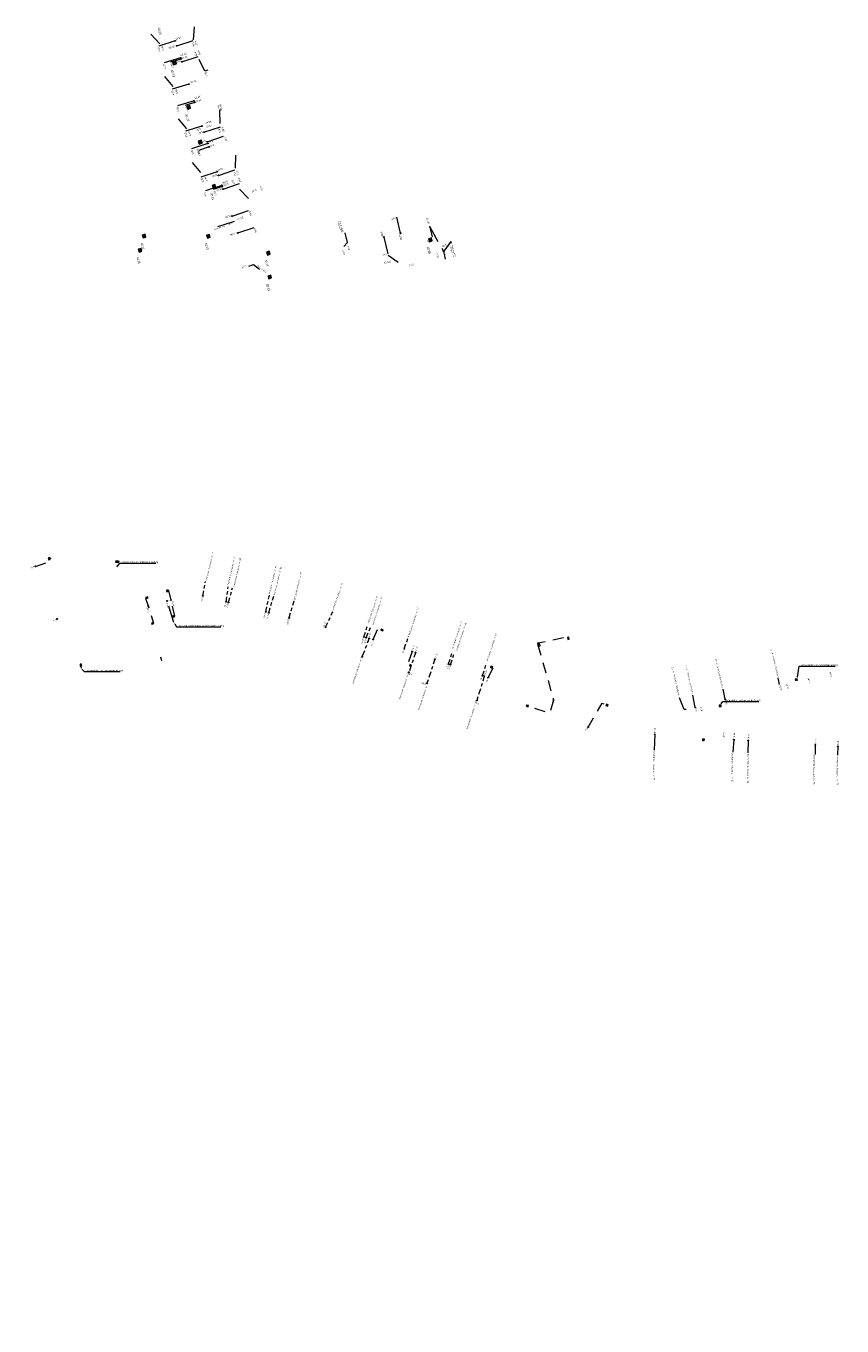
# Model space of a CAD drawing. Header units: inches. Extents: x 0 to 191500, y 0 to 342750.
# Tile 493 of 547: x 188348 to 188537, y 335516 to 335817. Entities that reach past the tile are written whole.
import ezdxf
from ezdxf import colors
from ezdxf.entities.mleader import LeaderData, LeaderLine
from ezdxf.enums import TextEntityAlignment as Align
from ezdxf.math import Vec2, Vec3

# ---------------------------------------------------------------- set-up
doc = ezdxf.new("R2010")
doc.units = ezdxf.units.IN
doc.header["$MEASUREMENT"] = 0
for name, pattern in [('RI-GWA_HUISAANSLUITING', [23, 4, -1.8, 2.6, -1.8, 4.6, -1.8, 4.6, -1.8]), ('RI-HWA_HUISAANSLUITING', [4.8, 3, -1.8]), ('RI-HWA_KOLKAANSLUITING', [4.3, 2.5, -1.8])]:
    doc.linetypes.add(name, pattern=pattern)
doc.layers.get('0').update_dxf_attribs({"lineweight": 20})
for name, color, linetype, lineweight in [('ECW', 150, 'Continuous', 20), ('N-WE-RI-GWA-MAATVOERING-T25', 30, 'RI-GWA_HUISAANSLUITING', 20), ('N-WE-RI-GWA_HUISAANSLUITING_PP_160-G', 30, 'RI-GWA_HUISAANSLUITING', 20), ('N-WE-RI-GWA_HUISAANSLUITING_PVC_160-G', 30, 'RI-GWA_HUISAANSLUITING', 20), ('N-WE-RI-GWA_HUISAANSLUITING_PVC_200-G', 30, 'RI-GWA_HUISAANSLUITING', 20), ('N-WE-RI-GWA_RIOOLPUT_ONTSTOPPINGSPUT-G', 30, 'Continuous', 20), ('N-WE-RI-HWA-MAATVOERING-T25', 151, 'Continuous', 20), ('N-WE-RI-HWA_HUISAANSLUITING_PP_125-G', 150, 'RI-HWA_HUISAANSLUITING', 20), ('N-WE-RI-HWA_KOLK-S', 150, 'Continuous', 20), ('N-WE-RI-HWA_KOLKAANSLUITING_PP_160-G', 150, 'RI-HWA_KOLKAANSLUITING', 20), ('N-WE-RI-HWA_KOLKAANSLUITING_PVC_160-G', 150, 'RI-HWA_KOLKAANSLUITING', 20), ('N-WE-RI-INLAAT', 7, 'Continuous', 20), ('Tekst algemeen', 7, 'Continuous', 20)]:
    doc.layers.add(name, color=color, linetype=linetype, lineweight=lineweight)
doc.styles.add('1', font='TXT')
doc.styles.add('5', font='TXT')
doc.styles.add('NLCS-ISO-M200-T18', font='txt', dxfattribs={"height": 0.36})
picture_1 = doc.add_image_def('image1.ecw', size_in_pixel=(220000, 285000))

# ---------------------------------------------------------------- blocks, each defined once
blk = doc.blocks.new('N-SRI-KOLK_TROTTOIR-SO')
blk.add_hatch(color=256).paths.add_polyline_path([(1.125, 1.5), (-1.125, 1.5), (-1.125, 0)])
blk.add_line((-1.125, 0), (1.125, 1.5))
at = {"flags": 128}
blk.add_lwpolyline([(-1.125, 0), (1.125, 0), (1.125, 1.5), (-1.125, 1.5)], close=True, dxfattribs=at)
blk = doc.blocks.new('N-SRI-KOLK_COMBINATIE-SO')
h = blk.add_hatch(color=256)
h.paths.add_polyline_path([(-1.125, 1.5), (-1.125, 0), (0, 0.75)])
h.paths.add_polyline_path([(1.125, 1.5), (0, 0.75), (1.125, 0)])
for p, q in [((-1.125, 0), (1.125, 1.5)), ((1.125, 0), (-1.125, 1.5))]:
    blk.add_line(p, q)
at = {"flags": 128}
blk.add_lwpolyline([(-1.125, 0), (1.125, 0), (1.125, 1.5), (-1.125, 1.5)], close=True, dxfattribs=at)
blk = doc.blocks.new('A$C2C270354')
h = blk.add_hatch(color=256)
h.dxf.hatch_style = 1
edge = h.paths.add_edge_path()
edge.add_arc((0, 0), 0.1, 0, 360)
blk.add_circle((0, 0), 0.1)

msp = doc.modelspace()

# ---------------------------------------------------------------- linework, layer by layer
at = {"layer": 'N-WE-RI-GWA_HUISAANSLUITING_PP_160-G'}
for p, q in [((188382.78914, 335813.87617), (188378.59198, 335812.55563)), ((188383.14929, 335812.73149), (188387.72801, 335814.17208)), ((188384.01964, 335809.96518), (188379.91787, 335808.67465)), ((188384.30476, 335809.05897), (188388.88348, 335810.49956)), ((188385.94042, 335803.86021), (188381.79095, 335802.55468)), ((188387.15592, 335799.99691), (188382.81567, 335798.63136)), ((188389.00167, 335794.13042), (188384.70911, 335792.77987)), ((188389.46522, 335792.71), (188394.01444, 335794.24121)), ((188390.21487, 335790.48278), (188394.76409, 335792.01399)), ((188390.34247, 335790.10368), (188386.36191, 335788.76387)), ((188392.54358, 335783.56417), (188388.56302, 335782.22437)), ((188392.83069, 335782.71119), (188397.28513, 335784.2105)), ((188393.61224, 335780.3892), (188389.25257, 335778.92179)), ((188393.89934, 335779.53622), (188398.25901, 335781.00362)), ((188396.00475, 335773.28104), (188400.17487, 335774.68465)), ((188435.04375, 335769.3318), (188434.17352, 335773.03081)), ((188397.30904, 335769.36019), (188401.5339, 335770.75773)), ((188431.15006, 335768.41576), (188432.52412, 335762.57521))]:
    msp.add_line(p, q, dxfattribs=at)
at = {"layer": 'N-WE-RI-GWA_HUISAANSLUITING_PVC_160-G', "ltscale": 0.3, "flags": 128}
for points, elevation in [([(188369.235, 335693.29929), (188369.25338, 335693.45975), (188369.75845, 335693.31865), (188369.27607, 335691.9156)], 41.10168), ([(188360.89245, 335668.94306), (188360.99051, 335668.46019), (188360.99051, 335668.46019)], 41.39517)]:
    msp.add_lwpolyline(points, dxfattribs=dict(at, elevation=elevation))
for points in [[(188389.19695, 335685.2398), (188389.84491, 335688.5989)], [(188394.61477, 335683.85623), (188395.0876, 335687.29585)], [(188395.12834, 335683.72508), (188396.07365, 335687.0728)], [(188403.78147, 335681.51529), (188404.62347, 335685.37471)], [(188404.47217, 335681.3389), (188405.62419, 335685.15639)], [(188409.20579, 335680.13006), (188410.40444, 335684.06826)], [(188417.67682, 335677.96678), (188419.34235, 335681.58056)], [(188426.52274, 335675.70776), (188427.39125, 335678.47964)], [(188427.0724, 335675.56739), (188428.18963, 335678.19134)], [(188427.77001, 335675.38924), (188426.11966, 335671.12424)], [(188435.91522, 335672.95699), (188436.89327, 335675.86565)], [(188438.51707, 335672.06656), (188436.9762, 335667.53327)], [(188446.16179, 335669.45032), (188447.07973, 335672.2694)], [(188446.63485, 335669.28842), (188447.54925, 335672.09661)], [(188442.97334, 335670.5415), (188441.16157, 335664.99369)], [(188454.02411, 335666.7596), (188454.97837, 335669.58681)], [(188454.46435, 335666.60894), (188452.72199, 335660.98246)]]:
    msp.add_lwpolyline(points, dxfattribs=at)
at = {"layer": 'N-WE-RI-GWA_HUISAANSLUITING_PVC_160-G', "flags": 128}
for points in [[(188382.48815, 335679.04347), (188380.93729, 335684.0693)], [(188522.91086, 335664.72749), (188522.6034, 335666.26321)], [(188501.296, 335658.912), (188500.76895, 335658.87759), (188499.71443, 335661.56894)], [(188503.38411, 335659.37464), (188502.82094, 335662.19029)], [(188510.27613, 335661.26345), (188509.81058, 335663.58831)], [(188493.96, 335653.14565), (188493.85575, 335649.50986)], [(188512.32052, 335651.94096), (188512.06848, 335648.98764)], [(188515.66333, 335651.72163), (188515.58205, 335648.88689)], [(188531.20991, 335650.70157), (188531.14508, 335648.44065)], [(188536.41871, 335650.35981), (188536.35939, 335648.29113)]]:
    msp.add_lwpolyline(points, dxfattribs=at)
at = {"layer": 'N-WE-RI-GWA_HUISAANSLUITING_PVC_200-G'}
for p, q in [((188396.42969, 335772.01853), (188391.42954, 335770.36857)), ((188441.76038, 335770.91197), (188444.96777, 335765.14372)), ((188444.96777, 335765.14372), (188445.40842, 335763.28081))]:
    msp.add_line(p, q, dxfattribs=at)
for points in [[(188421.90253, 335766.24016), (188422.71818, 335767.13981), (188422.19747, 335769.35313)], [(188399.86, 335761.64845), (188400.94659, 335762.04262), (188402.37338, 335760.94)]]:
    msp.add_lwpolyline(points, dxfattribs=at)
at = {"layer": 'N-WE-RI-GWA_RIOOLPUT_ONTSTOPPINGSPUT-G'}
for p, q in [((188445.04052, 335765.21234), (188444.89503, 335765.07511)), ((188445.03639, 335765.07098), (188444.89916, 335765.21647)), ((188426.20978, 335671.16757), (188426.02953, 335671.08092)), ((188426.07633, 335671.21437), (188426.16298, 335671.03412)), ((188437.06633, 335667.5766), (188436.88608, 335667.48994)), ((188436.93287, 335667.6234), (188437.01953, 335667.44315)), ((188441.25169, 335665.03702), (188441.07144, 335664.95036)), ((188441.11824, 335665.08382), (188441.20489, 335664.90357)), ((188452.81212, 335661.02579), (188452.63187, 335660.93913)), ((188452.67867, 335661.07259), (188452.76532, 335660.89234))]:
    msp.add_line(p, q, dxfattribs=at)
for centre in [(188444.96777, 335765.14372), (188426.11966, 335671.12424), (188436.9762, 335667.53327), (188441.16157, 335664.99369), (188452.72199, 335660.98246)]:
    msp.add_circle(centre, 0.1, dxfattribs=at)
at = {"layer": 'N-WE-RI-HWA_HUISAANSLUITING_PP_125-G'}
for p, q in [((188377.15996, 335815.4177), (188379.54588, 335812.85576)), ((188387.19141, 335817.13088), (188386.96489, 335813.93198)), ((188389.65514, 335806.8681), (188388.02497, 335810.22945)), ((188390.32347, 335807.07628), (188389.65514, 335806.8681)), ((188380.28699, 335805.60643), (188382.69716, 335802.8398)), ((188393.41162, 335797.88516), (188393.02971, 335797.76619)), ((188393.02971, 335797.76619), (188393.16146, 335793.95411)), ((188383.46249, 335795.80142), (188385.7584, 335793.11001)), ((188386.71513, 335785.67076), (188389.416, 335782.51147)), ((188396.76006, 335787.3759), (188396.71648, 335784.0191)), ((188399.81739, 335777.37236), (188396.7426, 335780.49322)), ((188432.13975, 335764.20899), (188434.5173, 335762.58033))]:
    msp.add_line(p, q, dxfattribs=at)
at = {"layer": 'N-WE-RI-HWA_KOLK-S'}
for p, q in [((188382.86428, 335809.22159), (188382.20017, 335809.01181)), ((188382.86428, 335809.22159), (188382.40994, 335808.3477)), ((188383.07405, 335808.55748), (188382.86428, 335809.22159)), ((188382.20017, 335809.01181), (188383.07405, 335808.55748)), ((188382.20017, 335809.01181), (188382.40994, 335808.3477)), ((188382.40994, 335808.3477), (188383.07405, 335808.55748)), ((188386.16034, 335798.94003), (188385.49623, 335798.73025)), ((188385.49623, 335798.73025), (188386.37011, 335798.27592)), ((188385.49623, 335798.73025), (188385.706, 335798.06614)), ((188386.16034, 335798.94003), (188385.706, 335798.06614)), ((188385.706, 335798.06614), (188386.37011, 335798.27592)), ((188386.37011, 335798.27592), (188386.16034, 335798.94003)), ((188388.81852, 335790.84637), (188388.15441, 335790.6366)), ((188388.15441, 335790.6366), (188389.02829, 335790.18226)), ((188388.15441, 335790.6366), (188388.36418, 335789.97248)), ((188388.81852, 335790.84637), (188388.36418, 335789.97248)), ((188388.36418, 335789.97248), (188389.02829, 335790.18226)), ((188389.02829, 335790.18226), (188388.81852, 335790.84637)), ((188391.99632, 335780.58342), (188391.33221, 335780.37364)), ((188391.33221, 335780.37364), (188392.2061, 335779.91931)), ((188391.33221, 335780.37364), (188391.54199, 335779.70953)), ((188391.99632, 335780.58342), (188391.54199, 335779.70953)), ((188391.54199, 335779.70953), (188392.2061, 335779.91931)), ((188392.2061, 335779.91931), (188391.99632, 335780.58342)), ((188375.80505, 335769.08176), (188375.14094, 335768.87198)), ((188375.14094, 335768.87198), (188376.01483, 335768.41765)), ((188375.14094, 335768.87198), (188375.35072, 335768.20787)), ((188375.80505, 335769.08176), (188375.35072, 335768.20787)), ((188375.35072, 335768.20787), (188376.01483, 335768.41765)), ((188376.01483, 335768.41765), (188375.80505, 335769.08176)), ((188390.721, 335769.03917), (188390.05689, 335768.82939)), ((188390.05689, 335768.82939), (188390.93078, 335768.37506)), ((188390.05689, 335768.82939), (188390.26667, 335768.16528)), ((188390.721, 335769.03917), (188390.26667, 335768.16528)), ((188390.26667, 335768.16528), (188390.93078, 335768.37506)), ((188390.93078, 335768.37506), (188390.721, 335769.03917)), ((188442.18265, 335768.19656), (188441.51854, 335767.98679)), ((188441.51854, 335767.98679), (188442.39243, 335767.53245)), ((188441.51854, 335767.98679), (188441.72832, 335767.32267)), ((188442.18265, 335768.19656), (188441.72832, 335767.32267)), ((188441.72832, 335767.32267), (188442.39243, 335767.53245)), ((188442.39243, 335767.53245), (188442.18265, 335768.19656)), ((188374.87277, 335765.79289), (188374.20866, 335765.58312)), ((188374.20866, 335765.58312), (188375.08254, 335765.12878)), ((188374.20866, 335765.58312), (188374.41843, 335764.91901)), ((188374.87277, 335765.79289), (188374.41843, 335764.91901)), ((188374.41843, 335764.91901), (188375.08254, 335765.12878)), ((188375.08254, 335765.12878), (188374.87277, 335765.79289)), ((188404.61407, 335765.12348), (188403.94996, 335764.91371)), ((188403.94996, 335764.91371), (188404.82385, 335764.45937)), ((188403.94996, 335764.91371), (188404.15974, 335764.24959)), ((188404.61407, 335765.12348), (188404.15974, 335764.24959)), ((188404.15974, 335764.24959), (188404.82385, 335764.45937)), ((188404.82385, 335764.45937), (188404.61407, 335765.12348)), ((188404.94607, 335759.59151), (188404.28196, 335759.38173)), ((188404.28196, 335759.38173), (188405.15584, 335758.9274)), ((188404.28196, 335759.38173), (188404.49173, 335758.71762)), ((188404.94607, 335759.59151), (188404.49173, 335758.71762)), ((188404.49173, 335758.71762), (188405.15584, 335758.9274)), ((188405.15584, 335758.9274), (188404.94607, 335759.59151))]:
    msp.add_line(p, q, dxfattribs=at)
at = {"layer": 'N-WE-RI-HWA_KOLK-S', "flags": 128}
msp.add_lwpolyline([(188379.694, 335670.214), (188379.429, 335671.049)], dxfattribs=at)
at = {"layer": 'N-WE-RI-HWA_KOLKAANSLUITING_PP_160-G'}
for p, q in [((188384.10968, 335809.67901), (188381.72493, 335808.9287)), ((188387.27597, 335799.61535), (188385.08199, 335798.92507)), ((188390.61363, 335789.29809), (188388.05469, 335788.43678)), ((188393.70794, 335780.10487), (188391.62288, 335779.40307)), ((188441.76038, 335770.91197), (188442.50466, 335767.74834))]:
    msp.add_line(p, q, dxfattribs=at)
at = {"layer": 'N-WE-RI-HWA_KOLKAANSLUITING_PVC_160-G', "flags": 128}
for points in [[(188350.40995, 335692.07195), (188354.09158, 335693.38797), (188353.90196, 335693.96763), (188353.68609, 335693.90707)], [(188380.7602, 335686.33034), (188381.25215, 335686.51017), (188382.61842, 335680.54686), (188382.61842, 335680.54686)], [(188428.71954, 335675.14675), (188429.7882, 335677.69628), (188430.55032, 335677.44001)], [(188437.7034, 335672.34503), (188436.67783, 335669.28244), (188437.1286, 335669.13149)], [(188455.34762, 335666.30666), (188456.52673, 335668.5767), (188456.36692, 335668.63044)], [(188470.53038, 335661.07481), (188469.61324, 335658.03878), (188464.64425, 335659.65444)], [(188478.52209, 335654.81721), (188481.78987, 335660.34202), (188482.73373, 335660.01108)]]:
    msp.add_lwpolyline(points, dxfattribs=at)
for points, elevation in [([(188376.02369, 335684.74995), (188375.93148, 335684.71991), (188377.774, 335678.94164)], 41.20368), ([(188466.94763, 335673.60102), (188466.85967, 335674.33134), (188474.103, 335675.87142), (188474.18724, 335675.48126), (188474.06851, 335675.45563)], 41.39902), ([(188467.18516, 335673.80732), (188466.94763, 335673.60102), (188470.53038, 335661.11067)], 41.39902)]:
    msp.add_lwpolyline(points, dxfattribs=dict(at, elevation=elevation))
at = {"layer": 'Tekst algemeen'}
for p, q in [((188446.72124, 335767.37295), (188445.06532, 335765.16576)), ((188446.87287, 335766.89649), (188446.72124, 335767.37295))]:
    msp.add_line(p, q, dxfattribs=at)

# ---------------------------------------------------------------- block references
at = {"layer": 'N-WE-RI-HWA_KOLK-S', "color": 9, "xscale": 0.2, "yscale": 0.2, "zscale": 0.2}
for p, rotation in [((188353.40406, 335693.80481, 41.20658), 289.9299300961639), ((188369.19649, 335693.00178, 41.10168), 352.6230915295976), ((188381.02398, 335686.27079, 41.1757), 20.9678637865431), ((188376.28549, 335684.68226, 41.20368), 19.19240729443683), ((188382.35799, 335680.61968, 41.1963), 198.067249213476), ((188377.51322, 335679.0132, 41.19579), 198.343796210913), ((188467.37312, 335673.91516, 41.09003), 101.8884479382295), ((188473.80588, 335675.37535, 40.99884), 283.0425711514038), ((188437.4002, 335669.22644, 41.15726), 160.7153753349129), ((188526.79286, 335665.96414, 40.86406), 191.7452895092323), ((188464.47905, 335659.86853, 41.10211), 161.3463631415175), ((188482.88582, 335659.76485, 41.02986), 340.6784000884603), ((188509.13397, 335659.90878, 40.85399), 177.1154671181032), ((188505.24771, 335651.72061, 41.22045), 359.2411237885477)]:
    msp.add_blockref('N-SRI-KOLK_TROTTOIR-SO', p, dxfattribs=dict(at, rotation=rotation))
at = {"layer": 'N-WE-RI-HWA_KOLK-S'}
for name, p, xscale, yscale, zscale, rotation in [('N-SRI-KOLK_COMBINATIE-SO', (188430.70177, 335677.18445, 41.18092), 0.2000000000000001, 0.2000000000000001, 0.2000000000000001, 341.4144921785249), ('N-SRI-KOLK_TROTTOIR-SO', (188360.7557, 335669.17634, 41.39517), 0.2, 0.2, 0.2, 266.6897290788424), ('N-SRI-KOLK_COMBINATIE-SO', (188456.11471, 335668.58634, 41.18092), 0.2000000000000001, 0.2000000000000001, 0.2000000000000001, 341.4144921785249)]:
    msp.add_blockref(name, p, dxfattribs=dict(at, xscale=xscale, yscale=yscale, zscale=zscale, rotation=rotation))
at = {"layer": 'N-WE-RI-INLAAT'}
for p, rotation in [((188382.78914, 335813.87617), 287.7167265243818), ((188383.14929, 335812.73149), 287.7167265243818), ((188384.01964, 335809.96518), 287.7167265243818), ((188384.10968, 335809.67901), 287.7167265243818), ((188384.30476, 335809.05897), 287.7167265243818), ((188385.94042, 335803.86021), 287.7167265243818), ((188387.15592, 335799.99691), 287.7167265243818), ((188387.27597, 335799.61535), 287.7167265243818), ((188389.00167, 335794.13042), 287.7167265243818), ((188389.46522, 335792.71), 287.7167265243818), ((188390.21487, 335790.48278), 287.7167265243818), ((188390.34247, 335790.10368), 287.7167265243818), ((188390.61363, 335789.29809), 287.7167265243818), ((188392.54358, 335783.56417), 287.7167265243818), ((188392.83069, 335782.71119), 287.7167265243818), ((188393.61224, 335780.3892), 287.7167265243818), ((188393.70794, 335780.10487), 287.7167265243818), ((188393.89934, 335779.53622), 287.7167265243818), ((188396.00475, 335773.28104), 287.7167265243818), ((188397.30904, 335769.36019), 287.7167265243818), ((188431.15006, 335768.41576), 287.7167265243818), ((188435.04375, 335769.3318), 287.7167265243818), ((188350.40995, 335692.07195), 0.06357443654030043), ((188376.49132, 335682.91599), 0.06357443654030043), ((188380.93729, 335684.0693), 0.06357443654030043), ((188381.76352, 335684.27822), 0.06357443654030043), ((188389.22715, 335685.23284), 0.06357443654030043), ((188394.61477, 335683.85623), 0.06357443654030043), ((188395.12834, 335683.72814), 0.06357443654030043), ((188355.4423, 335679.8911), 0.06357443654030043), ((188403.78147, 335681.5248), 0.06357443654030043), ((188404.49853, 335681.3389), 0.06357443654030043), ((188409.20579, 335680.13006), 0.06357443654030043), ((188417.67682, 335677.96678), 0.06357443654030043), ((188426.51043, 335675.70776), 0.06357443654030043), ((188427.0724, 335675.56739), 0.06357443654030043), ((188427.77001, 335675.38924), 0.06357443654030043), ((188428.71954, 335675.14675), 0.06357443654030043), ((188435.91522, 335672.95699), 0.06357443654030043), ((188437.7034, 335672.34503), 0.06357443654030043), ((188438.51707, 335672.06656), 0.06357443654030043), ((188442.97334, 335670.5415), 0.06357443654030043), ((188446.16179, 335669.45032), 0.06357443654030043), ((188446.63485, 335669.28842), 0.06357443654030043), ((188454.02411, 335666.7596), 0.06357443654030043), ((188454.46435, 335666.60894), 0.06357443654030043), ((188455.34762, 335666.30419), 0.06357443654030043), ((188470.53038, 335661.10357), 0.06357443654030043), ((188503.38411, 335659.37464), 0.06357443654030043), ((188510.27613, 335661.26345), 0.06357443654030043), ((188478.52209, 335654.81721), 0.06357443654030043), ((188493.96, 335653.14565), 0.06357443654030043), ((188512.32052, 335651.94096), 0.06357443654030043), ((188515.66333, 335651.72163), 0.06357443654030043), ((188531.20991, 335650.70157), 0.06357443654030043), ((188536.41871, 335650.35981), 0.06357443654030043)]:
    msp.add_blockref('A$C2C270354', p, dxfattribs=dict(at, rotation=rotation))

# ---------------------------------------------------------------- texts
at = {"layer": 'N-WE-RI-GWA-MAATVOERING-T25', "style": '5'}
for s, height, rotation, width, p in [('4.40', 0.418057, 107.5531521, 0.823829, (188379.2543, 335811.93546)), ('3.40', 0.418057, 107.5531521, 0.814977, (188380.07913, 335812.22085)), ('20.90', 0.418058, 197.4531521, 0.820996, (188381.91328, 335812.62803)), ('19.70', 0.418058, 197.4531521, 0.75018, (188383.48635, 335814.66698)), ('4.00', 0.418057, 287.5531521, 0.814977, (188386.78181, 335813.02615)), ('4.80', 0.418057, 287.5531521, 0.814977, (188387.45453, 335813.28601)), ('24.75', 0.418058, 197.4531521, 0.836576, (188383.33998, 335809.2191)), ('23.80', 0.418058, 197.4531521, 0.829494, (188384.67179, 335810.94198)), ('24.10', 0.418058, 197.4531521, 0.76576, (188384.899, 335810.22803)), ('3.90', 0.418057, 287.5531521, 0.795503, (188387.3243, 335810.81797)), ('4.80', 0.418057, 287.5531521, 0.814977, (188388.13496, 335811.07596)), ('4.30', 0.418057, 107.5531521, 0.814977, (188380.50459, 335808.00668)), ('2.50', 0.418057, 107.5531521, 0.806125, (188382.25348, 335808.26564)), ('0.70', 0.418057, 107.3531521, 0.806125, (188390.11758, 335806.21271)), ('30.20', 0.418058, 197.4531521, 0.829494, (188386.90292, 335804.57563)), ('4.35', 0.418057, 107.5531521, 0.814977, (188382.42871, 335801.88863)), ('3.40', 0.418057, 107.5531521, 0.814977, (188383.32251, 335802.17307)), ('34.25', 0.418058, 197.4531521, 0.836576, (188387.94585, 335800.9762)), ('34.65', 0.418058, 197.4531521, 0.828078, (188388.06866, 335800.16065)), ('4.55', 0.418057, 107.5531521, 0.814977, (188383.60435, 335798.05055)), ('2.30', 0.418057, 107.5531521, 0.806125, (188385.71702, 335798.17347)), ('0.40', 0.418057, 107.3531521, 0.814977, (188393.05468, 335798.49407)), ('0.00', 0.418057, 107.3531521, 0.806125, (188393.5611, 335798.70102)), ('40.40', 0.418058, 197.4531521, 0.843658, (188390.43233, 335795.20389)), ('41.10', 0.418058, 197.4531521, 0.694943, (188390.54385, 335794.31637)), ('4.50', 0.418057, 107.5531521, 0.814977, (188385.46893, 335792.11958)), ('3.40', 0.418057, 107.5531521, 0.814977, (188386.32117, 335792.3908)), ('0.00', 0.418057, 198.6531521, 0.806125, (188388.17866, 335793.53134)), ('0.80', 0.418057, 198.6531521, 0.806125, (188388.64452, 335792.78679)), ('3.90', 0.418057, 288.5531521, 0.795503, (188392.9171, 335792.95609)), ('4.80', 0.418057, 288.5531521, 0.814977, (188393.65312, 335793.30478)), ('4.80', 0.418057, 288.5531521, 0.814977, (188394.33355, 335791.09473)), ('4.20', 0.418057, 108.5531521, 0.814977, (188386.95261, 335788.10483)), ('2.70', 0.418057, 108.5531521, 0.806125, (188388.57588, 335787.7515)), ('3.15', 0.418057, 198.6531521, 0.717605, (188389.36935, 335790.7969)), ('3.55', 0.418057, 198.6531521, 0.806125, (188390.97559, 335790.71286)), ('4.40', 0.418057, 198.6531521, 0.823829, (188391.27328, 335789.77744)), ('3.30', 0.418057, 108.5531521, 0.806125, (188390.10315, 335781.87344)), ('11.35', 0.418057, 198.6531521, 0.687862, (188391.9238, 335782.84201)), ('10.45', 0.418057, 198.6531521, 0.76576, (188393.19169, 335784.25277)), ('4.10', 0.418057, 288.5531521, 0.726457, (188396.41748, 335783.03589)), ('4.70', 0.418057, 288.5531521, 0.814977, (188397.09019, 335783.29576)), ('4.20', 0.418057, 108.5531521, 0.814977, (188389.26509, 335781.62962)), ('14.70', 0.418057, 198.6531521, 0.76576, (188392.97658, 335779.60582)), ('13.80', 0.418057, 198.6531521, 0.758678, (188394.25578, 335781.34068)), ('14.10', 0.418057, 198.6531521, 0.694943, (188394.50999, 335780.7577)), ('3.00', 0.418057, 288.5531521, 0.806125, (188396.03967, 335781.13004)), ('4.60', 0.418057, 288.5531521, 0.804355, (188397.4947, 335781.59309)), ('0.00', 0.418057, 198.6531521, 0.806125, (188401.03047, 335779.33023)), ('0.00', 0.418057, 288.5531521, 0.806125, (188402.57244, 335779.59202)), ('4.60', 0.418057, 108.5531521, 0.804355, (188389.89646, 335778.3509)), ('2.20', 0.418057, 108.5531521, 0.806125, (188392.21038, 335778.56075)), ('21.30', 0.418057, 198.6531521, 0.758678, (188395.00936, 335773.36211)), ('22.70', 0.418057, 198.6531521, 0.829494, (188397.85338, 335772.98521)), ('4.40', 0.418057, 288.5531521, 0.823829, (188400.02457, 335773.85931)), ('0.00', 0.418057, 198.6531521, 0.806125, (188395.48473, 335771.79645)), ('4.45', 0.418057, 288.5531521, 0.823829, (188401.25314, 335769.85494)), ('3.80', 0.418057, 13.2531521, 0.806125, (188433.45711, 335772.45745)), ('20.40', 0.418057, 283.3531521, 0.836576, (188441.16519, 335772.11759)), ('2.80', 0.418057, 198.6531521, 0.806125, (188395.98094, 335769.23016)), ('9.50', 0.418057, 283.3531521, 0.795503, (188430.52737, 335769.07559)), ('13.50', 0.418057, 283.3531521, 0.758678, (188434.83592, 335768.34064)), ('3.25', 0.418057, 193.2531521, 0.806125, (188441.66343, 335767.67476)), ('0.00', 0.418057, 283.3531521, 0.806125, (188421.63855, 335764.7817)), ('1.00', 0.418057, 283.3531521, 0.717605, (188422.81859, 335765.82111)), ('4.32', 0.418057, 193.2531521, 0.814977, (188431.36859, 335764.4901)), ('0.00', 0.418057, 282.8531521, 0.806125, (188443.37384, 335764.09844)), ('6.60', 0.418057, 210.7531521, 0.78488, (188445.05644, 335766.57977)), ('1.05', 0.418057, 282.9531521, 0.717605, (188445.01501, 335764.55205)), ('11.10', 0.418057, 198.6531521, 0.617046, (188398.74134, 335761.7071)), ('6.00', 0.418057, 193.2531521, 0.795503, (188431.64083, 335762.69956)), ('0.00', 0.418057, 13.2531521, 0.806125, (188437.62272, 335761.74167))]:
    msp.add_text(s, height=height, rotation=rotation, dxfattribs=dict(at, width=width)).set_placement(p, align=Align.CENTER)
at = {"layer": 'N-WE-RI-GWA-MAATVOERING-T25', "char_height": 0.36, "attachment_point": 1, "style": 'NLCS-ISO-M200-T18'}
for s, width, insert, rotation in [('25.40', 0.4914446, (188381.00605, 335683.77584), 284.5423668), ('1.98', 0.2293852, (188389.30725, 335684.89861), 255.6743235), ('7.54', 0.2293852, (188394.69486, 335683.52486), 255.6743235), ('8.07', 0.2293852, (188395.20843, 335683.39391), 255.6743235), ('17.00', 0.2293852, (188403.86157, 335681.19057), 255.6743235), ('17.74', 0.2293852, (188404.57862, 335681.00468), 255.6743235), ('22.59', 0.2293852, (188409.28589, 335679.79583), 255.6743235), ('31.30', 0.2293852, (188417.70823, 335679.14735), 255.6743235), ('41.76', 0.2293852, (188428.24329, 335676.65231), 255.6743235), ('40.46', 0.2293852, (188426.59962, 335675.32793), 255.6743235), ('41.04', 0.2293852, (188427.19498, 335675.21948), 255.6743235), ('38.59', 0.392576, (188435.39881, 335671.99379), 71.1075511), ('35.84', 0.392576, (188438.40946, 335672.37576), 71.1075511), ('31.13', 0.392576, (188442.91517, 335670.86098), 71.1075511), ('27.76', 0.392576, (188445.64538, 335668.48712), 71.1075511), ('27.26', 0.392576, (188446.11844, 335668.32522), 71.1075511), ('18.96', 0.392576, (188454.41008, 335666.96488), 71.1075511), ('34.00', 0.3886568, (188534.77137, 335667.70452), 285.3260512), ('19.45', 0.392576, (188453.5077, 335665.7964), 71.1075511), ('23.60', 0.3886568, (188524.74019, 335664.95539), 285.3260512), ('28.80', 0.3886568, (188529.75629, 335666.33009), 285.3260512), ('22.00', 0.3886568, (188523.19537, 335664.53341), 285.3260512), ('1.75', 0.3886568, (188503.66861, 335659.17922), 285.3260512), ('2.90', 0.3886568, (188504.83039, 335659.49762), 285.3260512), ('8.90', 0.3886568, (188510.56064, 335661.07029), 285.3260512), ('52.20', 0.223111, (188493.80654, 335653.43688), 86.2460313), ('36.25', 0.223111, (188509.72232, 335652.3926), 86.2460313), ('33.80', 0.223111, (188512.16706, 335652.23219), 86.2460313), ('30.45', 0.223111, (188515.50987, 335652.01286), 86.2460313), ('14.87', 0.223111, (188531.05645, 335650.9928), 86.2460313), ('9.65', 0.223111, (188536.26525, 335650.65104), 86.2460313)]:
    msp.add_mtext_dynamic_manual_height_columns(s, width=width, gutter_width=1.8, heights=[0], dxfattribs=dict(at, insert=insert, rotation=rotation))
at = {"layer": 'N-WE-RI-HWA-MAATVOERING-T25', "style": '1'}
for s, width, p in [('40.23', 0.80449, (188378.6313, 335816.95202)), ('40.23', 0.80449, (188381.765, 335807.11826)), ('40.22', 0.80449, (188385.07007, 335796.8416)), ('0.00', 0.767613, (188387.71669, 335788.74283)), ('40.21', 0.721516, (188390.89736, 335778.48115)), ('40.12', 0.721516, (188374.71304, 335766.97329)), ('40.18', 0.721516, (188389.62088, 335766.93431)), ('40.65', 0.795271, (188441.08467, 335766.09226)), ('40.16', 0.712297, (188373.7745, 335763.69006)), ('40.31', 0.721516, (188403.50803, 335763.01614)), ('40.25', 0.80449, (188403.85103, 335757.48992))]:
    msp.add_text(s, height=0.52521, rotation=287.6531521, dxfattribs=dict(at, width=width)).set_placement(p)
at = {"layer": 'N-WE-RI-HWA-MAATVOERING-T25', "char_height": 0.36, "attachment_point": 1, "style": 'NLCS-ISO-M200-T18'}
for s, width, insert, rotation in [('15.54', 0.4027604, (188349.18508, 335691.83721), 22.4472724), ('26.00', 0.4914446, (188382.33346, 335684.09104), 284.5423668), ('2.38', 0.4027604, (188354.41446, 335679.62097), 22.4472724), ('20.76', 0.4914446, (188376.50077, 335682.59359), 284.5423668), ('42.74', 0.2293852, (188428.79295, 335674.75613), 255.6743235), ('36.70', 0.392576, (188437.64463, 335672.70602), 71.1075511), ('4.80', 0.3278059, (188437.6383, 335666.70485), 159.5003349), ('5.85', 0.3278059, (188440.77429, 335664.56815), 159.5003349), ('18.03', 0.392576, (188454.83121, 335665.34099), 71.1075511), ('5.90', 0.3278059, (188453.19926, 335660.00519), 159.5003349), ('2.00', 0.392576, (188470.01397, 335660.14037), 71.1075511), ('1.00', 0.3710184, (188477.74293, 335654.19799), 46.9583582)]:
    msp.add_mtext_dynamic_manual_height_columns(s, width=width, gutter_width=1.8, heights=[0], dxfattribs=dict(at, insert=insert, rotation=rotation))
at = {"layer": 'Tekst algemeen', "style": '1'}
for s, rotation, width, p in [('best. pvc %%c200', 198.2531521, 0.726887, (188394.17219, 335771.0375)), ('overgenomen', 287.6531521, 0.838853, (188420.43478, 335771.93162)), ('best. pvc %%c200', 287.6531521, 0.726887, (188420.79476, 335772.02329)), ('0.5m onder m.v.', 287.6531521, 0.753476, (188446.35323, 335766.37576)), ('ontstoppingsstuk', 287.6531521, 0.735921, (188446.77651, 335766.55625)), ('best. pvc %%c200', 322.1531521, 0.726887, (188401.78862, 335761.70072))]:
    msp.add_text(s, height=0.315126, rotation=rotation, dxfattribs=dict(at, width=width)).set_placement(p)
at = {"layer": 'Tekst algemeen', "char_height": 0.36, "attachment_point": 1, "style": 'NLCS-ISO-M200-T18'}
for s, insert, rotation in [('bestaande huisaansl. nr 91', (188389.79442, 335688.8408), 76.3579831), ('bestaande huisaansl. nr 89', (188394.83298, 335687.83695), 76.3579831), ('bestaande huisaansl. nr 87', (188396.19549, 335687.48651), 76.3579831), ('bestaande huisaansl. nr 85', (188404.40629, 335685.67984), 76.3579831), ('bestaande huisaansl. nr 83', (188405.54359, 335685.44143), 76.3579831), ('bestaande huisaansl. nr 81', (188410.22559, 335684.27174), 76.3579831), ('bestaande huisaansl. nr 79', (188419.10571, 335681.93674), 70.4458326), ('bestaande huisaansl. nr 77', (188427.34899, 335678.97345), 71.3268546), ('bestaande huisaansl. nr 75', (188428.38828, 335678.63504), 71.3268546), ('bestaande huisaansl. nr 73', (188436.80994, 335676.18406), 71.3268546), ('bestaande huisaansl. nr 71', (188446.87884, 335673.02491), 71.3268546), ('bestaande huisaansl. nr 69', (188447.8331, 335672.60809), 71.3268546), ('bestaande huisaansl. nr 67', (188454.89809, 335670.22375), 71.3268546), ('bestaande huisaansl. nr 86', (188423.78383, 335664.95261), 71.3268546), ('bestaande huisaansl. nr 57', (188522.3014, 335666.41098), 102.7152719), ('bestaande huisaansl. nr 63', (188499.3561, 335662.05987), 102.7152719), ('bestaande huisaansl. nr 61', (188502.51557, 335662.60176), 102.7152719), ('bestaande huisaansl. nr 59', (188509.4297, 335663.97543), 102.7152719), ('bestaande huisaansl. nr 96', (188434.60912, 335661.3578), 71.3268546), ('bestaande huisaansl. nr 90', (188439.01575, 335658.85029), 71.3268546), ('bestaande huisaansl. nr 88', (188450.26295, 335654.51867), 71.3268546), ('bestaande huisaansl. nr 82', (188494.04418, 335649.25393), 269.6580107), ('bestaande huisaansl. nr 80', (188512.20914, 335648.79394), 269.6580107), ('bestaande huisaansl. nr 78', (188515.77793, 335648.60406), 269.6580107), ('bestaande huisaansl. nr 76', (188531.14055, 335648.28288), 269.6580107), ('bestaande huisaansl. nr 74', (188536.56064, 335648.11592), 269.6580107)]:
    msp.add_mtext_dynamic_manual_height_columns(s, width=9.1019616, gutter_width=1.8, heights=[0], dxfattribs=dict(at, insert=insert, rotation=rotation))

# ---------------------------------------------------------------- pictures from other files: only their frames are drawn
at = {"layer": 'ECW'}
image = msp.add_image(picture_1, insert=(180500, 328500), size_in_units=(11000, 14250), dxfattribs=at)
image.dxf.flags = 7

# ---------------------------------------------------------------- leaders
at = {"layer": 'Tekst algemeen'}
ml = msp.add_multileader_mtext('Standard', dxfattribs=at)
ml.set_content('aangesloten op bestaande leiding', color=256, style='NLCS-ISO-M200-T18')
ml.set_leader_properties(color=256, linetype='ByLayer', lineweight=-1)
ml.build(insert=Vec2(0, 0))
ml.multileader.update_dxf_attribs({"text_left_attachment_type": 5, "text_right_attachment_type": 5, "dogleg_length": 0.36, "arrow_head_size": 0.36})
ctx = ml.context
ctx.base_point, ctx.char_height, ctx.arrow_head_size, ctx.landing_gap_size, ctx.plane_origin = Vec3(188370.27545, 335692.79691, 0.0072), 0.36, 0.36, 0.18, Vec3(188369.27798, 335691.93531, 0.0072)
ctx.left_attachment, ctx.right_attachment = 5, 5
notes = []
notes.append((ctx, [(0, (1, 1, 0), (188369.91545, 335692.79691, 0.0072), (1, 0), 0.36, [(0, [(188369.27798, 335691.93531, 0.0072)], 0, [])])]))
ctx.mtext.insert, ctx.mtext.flow_direction = Vec3(188370.45545, 335693.26491, 0.0072), 5
ml = msp.add_multileader_mtext('Standard', dxfattribs=at)
ml.set_content('pvc 200 aangesloten op bestaande leiding', color=256, style='NLCS-ISO-M200-T18')
ml.set_leader_properties(color=256, linetype='ByLayer', lineweight=-1)
ml.build(insert=Vec2(0, 0))
ml.multileader.update_dxf_attribs({"text_left_attachment_type": 5, "text_right_attachment_type": 5, "dogleg_length": 0.36, "arrow_head_size": 0.36})
ctx = ml.context
ctx.base_point, ctx.char_height, ctx.arrow_head_size, ctx.landing_gap_size, ctx.plane_origin = Vec3(188383.4757, 335678.0262), 0.36, 0.36, 0.18, Vec3(188382.48212, 335679.03396)
ctx.left_attachment, ctx.right_attachment = 5, 5
notes.append((ctx, [(0, (1, 1, 0), (188383.1157, 335678.0262), (1, 0), 0.36, [(0, [(188382.48212, 335679.03396)], 0, [])])]))
ctx.mtext.insert, ctx.mtext.width, ctx.mtext.flow_direction = Vec3(188383.6557, 335678.4942), 9.7213295, 5
ml = msp.add_multileader_mtext('Standard', dxfattribs=at)
ml.set_content('aangesloten op bestaande leiding', color=256, style='NLCS-ISO-M200-T18')
ml.set_leader_properties(color=256, linetype='ByLayer', lineweight=-1)
ml.build(insert=Vec2(0, 0))
ml.multileader.update_dxf_attribs({"text_left_attachment_type": 5, "text_right_attachment_type": 5, "dogleg_length": 0.36, "arrow_head_size": 0.36})
ctx = ml.context
ctx.base_point, ctx.char_height, ctx.arrow_head_size, ctx.landing_gap_size, ctx.plane_origin = Vec3(188362.06564, 335667.69201, 41.39517), 0.36, 0.36, 0.18, Vec3(188360.99051, 335668.46019, 41.39517)
ctx.left_attachment, ctx.right_attachment = 5, 5
notes.append((ctx, [(0, (1, 1, 0), (188361.70564, 335667.69201, 41.39517), (1, 0), 0.36, [(0, [(188360.99051, 335668.46019, 41.39517)], 0, [])])]))
ctx.mtext.insert, ctx.mtext.flow_direction = Vec3(188362.24564, 335668.16001, 41.39517), 5
ml = msp.add_multileader_mtext('Standard', dxfattribs=at)
ml.set_content('aangesloten op bestaande leiding', color=256, style='NLCS-ISO-M200-T18')
ml.set_leader_properties(color=256, linetype='ByLayer', lineweight=-1)
ml.build(insert=Vec2(0, 0))
ml.multileader.update_dxf_attribs({"text_left_attachment_type": 5, "text_right_attachment_type": 5, "dogleg_length": 0.36, "arrow_head_size": 0.36})
ctx = ml.context
ctx.base_point, ctx.char_height, ctx.arrow_head_size, ctx.landing_gap_size, ctx.plane_origin = Vec3(188527.84451, 335668.91984, 0.0072), 0.36, 0.36, 0.18, Vec3(188527.01159, 335666.01956, 0.0072)
ctx.left_attachment, ctx.right_attachment = 5, 5
notes.append((ctx, [(0, (1, 1, 0), (188527.48451, 335668.91984, 0.0072), (1, 0), 0.36, [(0, [(188527.01159, 335666.01956, 0.0072)], 0, [])])]))
ctx.mtext.insert, ctx.mtext.flow_direction = Vec3(188528.02451, 335669.38784, 0.0072), 5
ml = msp.add_multileader_mtext('Standard', dxfattribs=at)
ml.set_content('aangesloten op bestaande leiding', color=256, style='NLCS-ISO-M200-T18')
ml.set_leader_properties(color=256, linetype='ByLayer', lineweight=-1)
ml.build(insert=Vec2(0, 0))
ml.multileader.update_dxf_attribs({"text_left_attachment_type": 5, "text_right_attachment_type": 5, "dogleg_length": 0.36, "arrow_head_size": 0.36})
ctx = ml.context
ctx.base_point, ctx.char_height, ctx.arrow_head_size, ctx.landing_gap_size, ctx.plane_origin = Vec3(188510.12988, 335660.78, 0.0072), 0.36, 0.36, 0.18, Vec3(188509.1324, 335659.91839, 0.0072)
ctx.left_attachment, ctx.right_attachment = 5, 5
notes.append((ctx, [(0, (1, 1, 0), (188509.76988, 335660.78, 0.0072), (1, 0), 0.36, [(0, [(188509.1324, 335659.91839, 0.0072)], 0, [])])]))
ctx.mtext.insert, ctx.mtext.flow_direction = Vec3(188510.30988, 335661.248, 0.0072), 5
for ctx, leaders in notes:
    for number, flags, end, landing, length, lines in leaders:
        leader = LeaderData()
        leader.index, (leader.has_last_leader_line, leader.has_dogleg_vector, leader.attachment_direction) = number, flags
        leader.last_leader_point, leader.dogleg_vector, leader.dogleg_length = Vec3(end), Vec3(landing), length
        for number, points, colour, breaks in lines:
            line = LeaderLine()
            line.index, line.vertices, line.color, line.breaks = number, Vec3.list(points), colors.encode_raw_color(colour), breaks
            leader.lines.append(line)
        ctx.leaders.append(leader)

doc.saveas('drawing.dxf')
